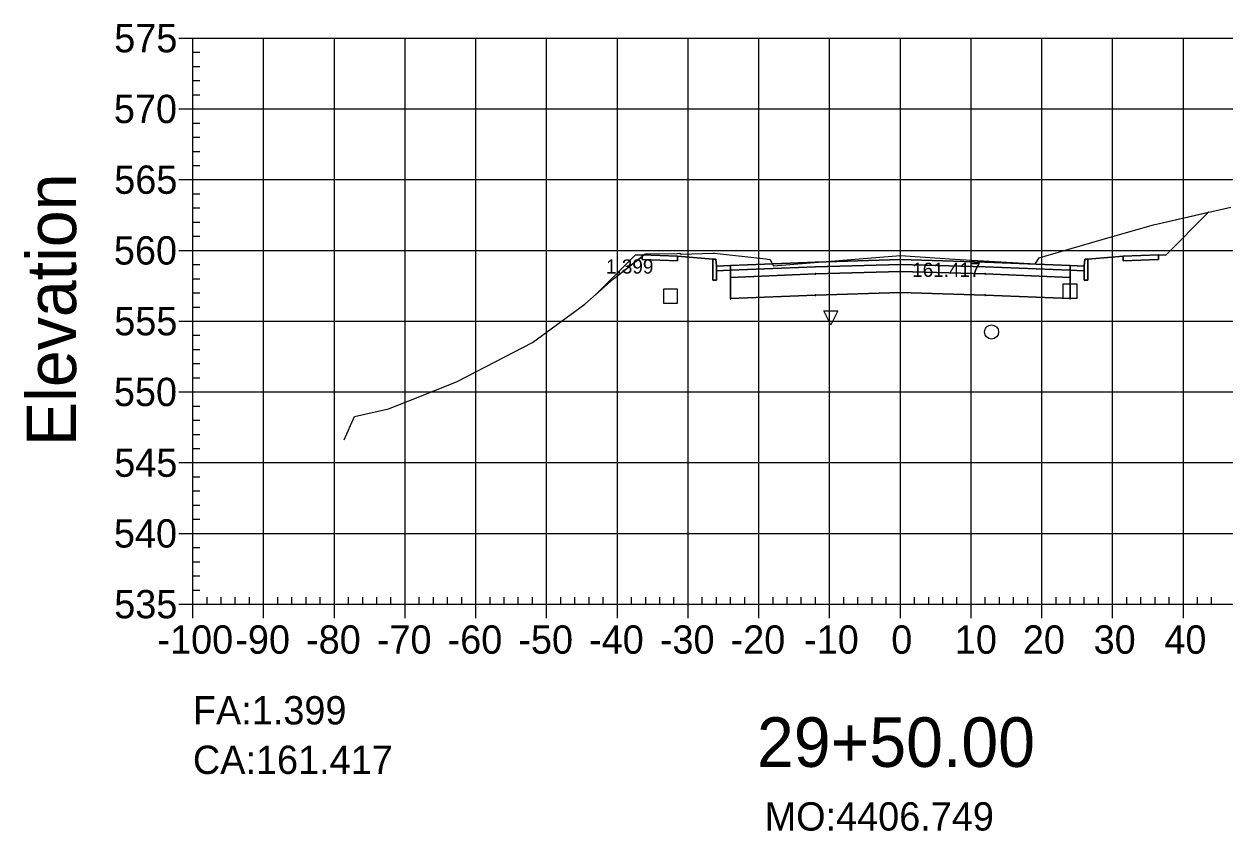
# Model space of a CAD drawing. Extents: x 704834 to 709892, y 372981 to 377533.
# Drawn here: x 706563 to 706732.8, y 372980.8 to 373094.8 of the extents above; entities that cross this region are included whole.
import ezdxf

# ---------------------------------------------------------------- set-up
doc = ezdxf.new("R2010")
doc.units = 0
for name, color, linetype in [('1', 7, 'Continuous'), ('10', 7, 'Continuous'), ('13', 7, 'Continuous'), ('14', 7, 'Continuous'), ('4', 7, 'Continuous'), ('57', 7, 'Continuous'), ('59', 7, 'Continuous'), ('60', 7, 'Continuous'), ('Default_Xsect', 7, 'Continuous'), ('Existing', 7, 'Continuous')]:
    doc.layers.add(name, color=color, linetype=linetype)

msp = doc.modelspace()

# ---------------------------------------------------------------- linework, layer by layer
for points in [[(706724.37, 373062.16), (706730.42, 373068.21)], [(706649.37, 373062.16), (706643.82, 373056.6)], [(706650.37, 373062.2), (706649.37, 373062.16)], [(706660.37, 373061.6), (706655.37, 373062)], [(706713.37, 373061.6), (706718.37, 373062)], [(706723.37, 373062.2), (706724.37, 373062.16)]]:
    msp.add_lwpolyline(points)
for points in [[(706655.37, 373062), (706650.37, 373062.2), (706650.37, 373061.53), (706655.37, 373061.33)], [(706660.87, 373060.6), (706660.79, 373061.6), (706660.37, 373061.6), (706660.37, 373058.6), (706660.87, 373058.6)], [(706686.87, 373060.85), (706698.87, 373060.49), (706710.87, 373060.01), (706710.87, 373060.68), (706698.87, 373061.16), (706686.87, 373061.52), (706674.87, 373061.16), (706662.87, 373060.68), (706662.87, 373060.01), (706674.87, 373060.49)], [(706712.87, 373058.6), (706713.37, 373058.6), (706713.37, 373061.6), (706712.96, 373061.6), (706712.87, 373060.6)], [(706718.37, 373061.33), (706723.37, 373061.53), (706723.37, 373062.2), (706718.37, 373062)], [(706662.87, 373060.68), (706660.87, 373060.6), (706660.87, 373059.93), (706662.87, 373060.01)], [(706686.87, 373059.85), (706698.87, 373059.49), (706710.87, 373059.01), (706710.87, 373060.01), (706698.87, 373060.49), (706686.87, 373060.85), (706674.87, 373060.49), (706662.87, 373060.01), (706662.87, 373059.01), (706674.87, 373059.49)], [(706686.87, 373056.85), (706698.87, 373056.49), (706710.87, 373056.01), (706710.87, 373059.01), (706698.87, 373059.49), (706686.87, 373059.85), (706674.87, 373059.49), (706662.87, 373059.01), (706662.87, 373056.01), (706674.87, 373056.49)], [(706686.82, 373060.8), (706686.92, 373060.8), (706686.92, 373060.9), (706686.82, 373060.9)], [(706686.82, 373059.8), (706686.92, 373059.8), (706686.92, 373059.9), (706686.82, 373059.9)], [(706710.87, 373060.01), (706712.87, 373059.93), (706712.87, 373060.6), (706710.87, 373060.68)], [(706662.82, 373058.96), (706662.92, 373058.96), (706662.92, 373059.06), (706662.82, 373059.06)], [(706674.82, 373059.44), (706674.92, 373059.44), (706674.92, 373059.54), (706674.82, 373059.54)], [(706698.82, 373059.44), (706698.92, 373059.44), (706698.92, 373059.54), (706698.82, 373059.54)], [(706710.82, 373058.96), (706710.92, 373058.96), (706710.92, 373059.06), (706710.82, 373059.06)], [(706674.82, 373056.44), (706674.92, 373056.44), (706674.92, 373056.54), (706674.82, 373056.54)], [(706686.82, 373056.8), (706686.92, 373056.8), (706686.92, 373056.9), (706686.82, 373056.9)], [(706698.82, 373056.44), (706698.92, 373056.44), (706698.92, 373056.54), (706698.82, 373056.54)], [(706662.82, 373055.96), (706662.92, 373055.96), (706662.92, 373056.06), (706662.82, 373056.06)], [(706710.82, 373055.96), (706710.92, 373055.96), (706710.92, 373056.06), (706710.82, 373056.06)]]:
    msp.add_lwpolyline(points, close=True)
at = {"layer": '1'}
for points in [[(706650.37, 373061.98), (706650.82, 373062.33), (706655.33, 373062.37), (706655.68, 373062.42), (706655.88, 373062.29), (706660.42, 373062.44), (706660.44, 373062.44), (706660.58, 373062.43), (706667.86, 373061.61), (706668.43, 373061.55), (706668.69, 373061.05), (706668.92, 373060.62), (706681.03, 373061.61), (706686.87, 373062.11), (706694.5, 373061.6), (706705.95, 373060.92), (706705.97, 373060.95), (706706.49, 373061.78), (706707.78, 373062.15), (706716.85, 373064.79), (706722.65, 373066.43), (706730.42, 373068.21), (706724.37, 373062.16), (706723.37, 373062.2), (706723.37, 373061.53), (706718.37, 373061.33), (706718.37, 373062), (706716.77, 373061.87), (706716.77, 373061.87), (706713.37, 373061.6), (706713.37, 373058.6), (706712.87, 373058.6), (706712.87, 373059.93), (706710.87, 373060.01), (706710.87, 373059.01), (706710.87, 373056.01), (706698.87, 373056.49), (706686.87, 373056.85), (706674.87, 373056.49), (706662.87, 373056.01), (706662.87, 373059.01), (706662.87, 373060.01), (706660.87, 373059.93), (706660.87, 373058.6), (706660.37, 373058.6), (706660.37, 373061.6), (706655.37, 373062), (706655.37, 373061.33), (706650.37, 373061.53)], [(706643.82, 373056.6), (706646.3, 373058.82), (706650.37, 373061.98), (706650.37, 373062.2), (706649.37, 373062.16)], [(706677.04, 373052.29), (706676.04, 373054.29), (706678.04, 373054.29)]]:
    msp.add_lwpolyline(points, close=True, dxfattribs=at)
at = {"layer": '10'}
msp.add_lwpolyline([(706653.38, 373055.36), (706655.38, 373055.36), (706655.38, 373057.36), (706653.38, 373057.36)], close=True, dxfattribs=at)
at = {"layer": '13'}
msp.add_circle((706699.76, 373051.29), 1, dxfattribs=at)
at = {"layer": '14'}
for points in [[(706730.42, 373068.21), (706730.42, 373068.26), (706730.42, 373068.21), (706730.37, 373068.21), (706730.42, 373068.21), (706730.42, 373068.16), (706730.42, 373068.21), (706730.47, 373068.21)], [(706686.87, 373061.52), (706686.87, 373061.57), (706686.87, 373061.52), (706686.82, 373061.52), (706686.87, 373061.52), (706686.87, 373061.47), (706686.87, 373061.52), (706686.92, 373061.52)], [(706662.87, 373060.68), (706662.87, 373060.73), (706662.87, 373060.68), (706662.82, 373060.68), (706662.87, 373060.68), (706662.87, 373060.63), (706662.87, 373060.68), (706662.92, 373060.68)], [(706674.87, 373061.16), (706674.87, 373061.21), (706674.87, 373061.16), (706674.82, 373061.16), (706674.87, 373061.16), (706674.87, 373061.11), (706674.87, 373061.16), (706674.92, 373061.16)], [(706698.87, 373061.16), (706698.87, 373061.21), (706698.87, 373061.16), (706698.82, 373061.16), (706698.87, 373061.16), (706698.87, 373061.11), (706698.87, 373061.16), (706698.92, 373061.16)], [(706710.87, 373060.68), (706710.87, 373060.73), (706710.87, 373060.68), (706710.82, 373060.68), (706710.87, 373060.68), (706710.87, 373060.63), (706710.87, 373060.68), (706710.92, 373060.68)], [(706643.82, 373056.6), (706643.82, 373056.65), (706643.82, 373056.6), (706643.77, 373056.6), (706643.82, 373056.6), (706643.82, 373056.55), (706643.82, 373056.6), (706643.87, 373056.6)]]:
    msp.add_lwpolyline(points, dxfattribs=at)
at = {"layer": '4'}
msp.add_lwpolyline([(706709.84, 373056.05), (706711.84, 373056.05), (706711.84, 373058.05), (706709.84, 373058.05)], close=True, dxfattribs=at)
at = {"layer": '57'}
for p, q in [((706584.87, 373092.82), (706586.87, 373092.82)), ((706586.87, 373092.82), (706786.87, 373092.82)), ((706586.87, 373012.82), (706586.87, 373092.82)), ((706586.87, 373012.82), (706586.87, 373092.82)), ((706596.87, 373012.82), (706596.87, 373092.82)), ((706606.87, 373012.82), (706606.87, 373092.82)), ((706616.87, 373012.82), (706616.87, 373092.82)), ((706626.87, 373012.82), (706626.87, 373092.82)), ((706636.87, 373012.82), (706636.87, 373092.82)), ((706646.87, 373012.82), (706646.87, 373092.82)), ((706656.87, 373012.82), (706656.87, 373092.82)), ((706666.87, 373012.82), (706666.87, 373092.82)), ((706676.87, 373012.82), (706676.87, 373092.82)), ((706686.87, 373012.82), (706686.87, 373092.82)), ((706696.87, 373012.82), (706696.87, 373092.82)), ((706706.87, 373012.82), (706706.87, 373092.82)), ((706716.87, 373012.82), (706716.87, 373092.82)), ((706726.87, 373012.82), (706726.87, 373092.82)), ((706586.87, 373090.82), (706587.87, 373090.82)), ((706586.87, 373088.82), (706587.87, 373088.82)), ((706586.87, 373086.82), (706587.87, 373086.82)), ((706586.87, 373084.82), (706587.87, 373084.82)), ((706584.87, 373082.82), (706586.87, 373082.82)), ((706586.87, 373082.82), (706786.87, 373082.82)), ((706586.87, 373080.82), (706587.87, 373080.82)), ((706586.87, 373078.82), (706587.87, 373078.82)), ((706586.87, 373076.82), (706587.87, 373076.82)), ((706586.87, 373074.82), (706587.87, 373074.82)), ((706584.87, 373072.82), (706586.87, 373072.82)), ((706586.87, 373072.82), (706786.87, 373072.82)), ((706586.87, 373070.82), (706587.87, 373070.82)), ((706586.87, 373068.82), (706587.87, 373068.82)), ((706586.87, 373066.82), (706587.87, 373066.82)), ((706586.87, 373064.82), (706587.87, 373064.82)), ((706584.87, 373062.82), (706586.87, 373062.82)), ((706586.87, 373062.82), (706786.87, 373062.82)), ((706586.87, 373060.82), (706587.87, 373060.82)), ((706586.87, 373058.82), (706587.87, 373058.82)), ((706586.87, 373056.82), (706587.87, 373056.82)), ((706586.87, 373054.82), (706587.87, 373054.82)), ((706584.87, 373052.82), (706586.87, 373052.82)), ((706586.87, 373052.82), (706786.87, 373052.82)), ((706586.87, 373050.82), (706587.87, 373050.82)), ((706586.87, 373048.82), (706587.87, 373048.82)), ((706586.87, 373046.82), (706587.87, 373046.82)), ((706586.87, 373044.82), (706587.87, 373044.82)), ((706584.87, 373042.82), (706586.87, 373042.82)), ((706586.87, 373042.82), (706786.87, 373042.82)), ((706586.87, 373040.82), (706587.87, 373040.82)), ((706586.87, 373038.82), (706587.87, 373038.82)), ((706586.87, 373036.82), (706587.87, 373036.82)), ((706586.87, 373034.82), (706587.87, 373034.82)), ((706584.87, 373032.82), (706586.87, 373032.82)), ((706586.87, 373032.82), (706786.87, 373032.82)), ((706586.87, 373030.82), (706587.87, 373030.82)), ((706586.87, 373028.82), (706587.87, 373028.82)), ((706586.87, 373026.82), (706587.87, 373026.82)), ((706586.87, 373024.82), (706587.87, 373024.82)), ((706584.87, 373022.82), (706586.87, 373022.82)), ((706586.87, 373022.82), (706786.87, 373022.82)), ((706586.87, 373020.82), (706587.87, 373020.82)), ((706586.87, 373018.82), (706587.87, 373018.82)), ((706586.87, 373016.82), (706587.87, 373016.82)), ((706586.87, 373014.82), (706587.87, 373014.82)), ((706584.87, 373012.82), (706586.87, 373012.82)), ((706586.87, 373012.82), (706786.87, 373012.82)), ((706586.87, 373012.82), (706786.87, 373012.82)), ((706586.87, 373010.82), (706586.87, 373012.82)), ((706588.87, 373012.82), (706588.87, 373013.82)), ((706590.87, 373012.82), (706590.87, 373013.82)), ((706592.87, 373012.82), (706592.87, 373013.82)), ((706594.87, 373012.82), (706594.87, 373013.82)), ((706596.87, 373010.82), (706596.87, 373012.82)), ((706598.87, 373012.82), (706598.87, 373013.82)), ((706600.87, 373012.82), (706600.87, 373013.82)), ((706602.87, 373012.82), (706602.87, 373013.82)), ((706604.87, 373012.82), (706604.87, 373013.82)), ((706606.87, 373010.82), (706606.87, 373012.82)), ((706608.87, 373012.82), (706608.87, 373013.82)), ((706610.87, 373012.82), (706610.87, 373013.82)), ((706612.87, 373012.82), (706612.87, 373013.82)), ((706614.87, 373012.82), (706614.87, 373013.82)), ((706616.87, 373010.82), (706616.87, 373012.82)), ((706618.87, 373012.82), (706618.87, 373013.82)), ((706620.87, 373012.82), (706620.87, 373013.82)), ((706622.87, 373012.82), (706622.87, 373013.82)), ((706624.87, 373012.82), (706624.87, 373013.82)), ((706626.87, 373010.82), (706626.87, 373012.82)), ((706628.87, 373012.82), (706628.87, 373013.82)), ((706630.87, 373012.82), (706630.87, 373013.82)), ((706632.87, 373012.82), (706632.87, 373013.82)), ((706634.87, 373012.82), (706634.87, 373013.82)), ((706636.87, 373010.82), (706636.87, 373012.82)), ((706638.87, 373012.82), (706638.87, 373013.82)), ((706640.87, 373012.82), (706640.87, 373013.82)), ((706642.87, 373012.82), (706642.87, 373013.82)), ((706644.87, 373012.82), (706644.87, 373013.82)), ((706646.87, 373010.82), (706646.87, 373012.82)), ((706648.87, 373012.82), (706648.87, 373013.82)), ((706650.87, 373012.82), (706650.87, 373013.82)), ((706652.87, 373012.82), (706652.87, 373013.82)), ((706654.87, 373012.82), (706654.87, 373013.82)), ((706656.87, 373010.82), (706656.87, 373012.82)), ((706658.87, 373012.82), (706658.87, 373013.82)), ((706660.87, 373012.82), (706660.87, 373013.82)), ((706662.87, 373012.82), (706662.87, 373013.82)), ((706664.87, 373012.82), (706664.87, 373013.82)), ((706666.87, 373010.82), (706666.87, 373012.82)), ((706668.87, 373012.82), (706668.87, 373013.82)), ((706670.87, 373012.82), (706670.87, 373013.82)), ((706672.87, 373012.82), (706672.87, 373013.82)), ((706674.87, 373012.82), (706674.87, 373013.82)), ((706676.87, 373010.82), (706676.87, 373012.82)), ((706678.87, 373012.82), (706678.87, 373013.82)), ((706680.87, 373012.82), (706680.87, 373013.82)), ((706682.87, 373012.82), (706682.87, 373013.82)), ((706684.87, 373012.82), (706684.87, 373013.82)), ((706686.87, 373010.82), (706686.87, 373012.82)), ((706688.87, 373012.82), (706688.87, 373013.82)), ((706690.87, 373012.82), (706690.87, 373013.82)), ((706692.87, 373012.82), (706692.87, 373013.82)), ((706694.87, 373012.82), (706694.87, 373013.82)), ((706696.87, 373010.82), (706696.87, 373012.82)), ((706698.87, 373012.82), (706698.87, 373013.82)), ((706700.87, 373012.82), (706700.87, 373013.82)), ((706702.87, 373012.82), (706702.87, 373013.82)), ((706704.87, 373012.82), (706704.87, 373013.82)), ((706706.87, 373010.82), (706706.87, 373012.82)), ((706708.87, 373012.82), (706708.87, 373013.82)), ((706710.87, 373012.82), (706710.87, 373013.82)), ((706712.87, 373012.82), (706712.87, 373013.82)), ((706714.87, 373012.82), (706714.87, 373013.82)), ((706716.87, 373010.82), (706716.87, 373012.82)), ((706718.87, 373012.82), (706718.87, 373013.82)), ((706720.87, 373012.82), (706720.87, 373013.82)), ((706722.87, 373012.82), (706722.87, 373013.82)), ((706724.87, 373012.82), (706724.87, 373013.82)), ((706726.87, 373010.82), (706726.87, 373012.82)), ((706728.87, 373012.82), (706728.87, 373013.82)), ((706730.87, 373012.82), (706730.87, 373013.82))]:
    msp.add_line(p, q, dxfattribs=at)
at = {"layer": 'Default_Xsect'}
msp.add_lwpolyline([(706643.82, 373056.6), (706649.37, 373062.16), (706650.37, 373062.2), (706655.37, 373062), (706660.37, 373061.6), (706660.79, 373061.6), (706660.87, 373060.6), (706662.87, 373060.68), (706674.87, 373061.16), (706686.87, 373061.52), (706698.87, 373061.16), (706710.87, 373060.68), (706712.87, 373060.6), (706712.96, 373061.6), (706713.37, 373061.6), (706718.37, 373062), (706723.37, 373062.2), (706724.37, 373062.16), (706730.42, 373068.21)], dxfattribs=at)
at = {"layer": 'Existing'}
msp.add_lwpolyline([(706608.26, 373036.03), (706609.71, 373039.36), (706614.5, 373040.43), (706618.73, 373042.09), (706624.24, 373044.28), (706634.87, 373049.82), (706642.29, 373055.24), (706646.3, 373058.82), (706650.82, 373062.33), (706655.33, 373062.37), (706655.68, 373062.42), (706655.88, 373062.29), (706660.42, 373062.44), (706660.44, 373062.44), (706660.58, 373062.43), (706667.86, 373061.61), (706668.43, 373061.55), (706668.69, 373061.05), (706668.92, 373060.62), (706681.03, 373061.61), (706686.87, 373062.11), (706694.5, 373061.6), (706705.95, 373060.92), (706705.97, 373060.95), (706706.49, 373061.78), (706707.78, 373062.15), (706716.85, 373064.79), (706722.65, 373066.43), (706733.57, 373068.93)], dxfattribs=at)

# ---------------------------------------------------------------- texts
msp.add_text('CA:161.417', height=4).set_placement((706586.87, 372988.82))
at = {"layer": '1'}
msp.add_text('29+50.00', height=7, dxfattribs=at).set_placement((706666.6, 372989.82))
at = {"layer": '14'}
for p in [(706650.34, 373062.15), (706650.34, 373061.48), (706723.34, 373062.15), (706723.34, 373061.48), (706655.34, 373061.28), (706718.34, 373061.28)]:
    msp.add_text('+', height=0.1, dxfattribs=at).set_placement(p)
at = {"layer": '57'}
for s, p in [('575', (706575.75, 373090.82)), ('570', (706575.7, 373080.82)), ('565', (706575.75, 373070.82)), ('560', (706575.7, 373060.82)), ('555', (706575.75, 373050.82)), ('550', (706575.7, 373040.82)), ('545', (706575.75, 373030.82)), ('540', (706575.7, 373020.82)), ('535', (706575.75, 373010.82)), ('-100', (706581.86, 373005.82)), ('-90', (706592.87, 373005.82)), ('-80', (706602.87, 373005.82)), ('-70', (706612.87, 373005.82)), ('-60', (706622.87, 373005.82)), ('-50', (706632.87, 373005.82)), ('-40', (706642.87, 373005.82)), ('-30', (706652.87, 373005.82)), ('-20', (706662.87, 373005.82)), ('-10', (706673.26, 373005.82)), ('0', (706685.58, 373005.82)), ('10', (706694.57, 373005.82)), ('20', (706704.18, 373005.82)), ('30', (706714.18, 373005.82)), ('40', (706724.18, 373005.82))]:
    msp.add_text(s, height=4, dxfattribs=at).set_placement(p)
at = {"layer": '59'}
for s, height, p in [('1.399', 2, (706645.27, 373059.55)), ('161.417', 2, (706688.54, 373059.08)), ('FA:1.399', 4, (706586.87, 372995.82)), ('MO:4406.749', 4, (706667.68, 372980.82))]:
    msp.add_text(s, height=height, dxfattribs=at).set_placement(p)
at = {"layer": '60'}
msp.add_text('Elevation', height=7, rotation=90, dxfattribs=at).set_placement((706570.37, 373035.18))

doc.saveas('drawing.dxf')
